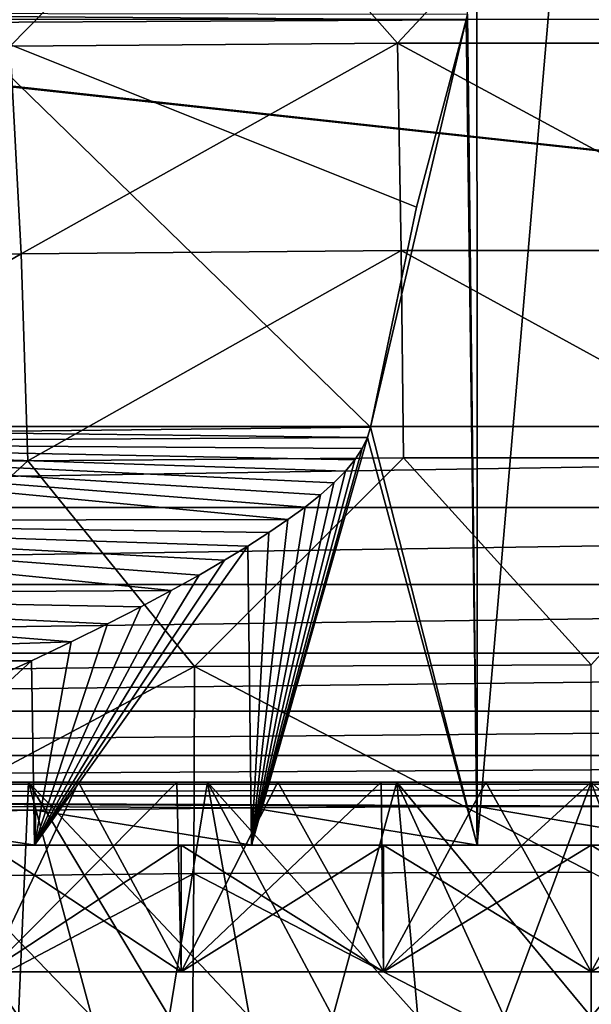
# Model space of a CAD drawing. Header units: metres. Extents: x -109 to 109, y -63 to 140.
# Tile 247 of 480: x -4.52 to 0, y 4.74 to 12.53. Entities that reach past the tile are written whole.
import ezdxf

# ---------------------------------------------------------------- set-up
doc = ezdxf.new("R2010")
doc.units = ezdxf.units.M
doc.layers.add('solid_502308_SW0001', color=7, linetype='CONTINUOUS')

msp = doc.modelspace()

# ---------------------------------------------------------------- linework, layer by layer
at = {"layer": 'solid_502308_SW0001'}
for points in [[(6.106048, 21.457977, -17.78966), (24.23427, 5.269184, -17.373793), (-24.237686, 1.46148, -17.275978)], [(4.71253, 20.616924, -17.768055), (6.106048, 21.457977, -17.78966), (-24.237686, 1.46148, -17.275978)], [(3.205869, 20.001402, -17.752243), (4.71253, 20.616924, -17.768055), (-24.237686, 1.46148, -17.275978)], [(-4.71253, 20.616924, -17.768055), (-3.205869, 20.001402, -17.752243), (-24.237686, 1.46148, -17.275978)], [(1.622673, 19.626163, -17.742603), (3.205869, 20.001402, -17.752243), (-24.237686, 1.46148, -17.275978)], [(-3.205869, 20.001402, -17.752243), (-1.622673, 19.626163, -17.742603), (-24.237686, 1.46148, -17.275978)], [(0, 19.5, -17.739363), (1.622673, 19.626163, -17.742603), (-24.237686, 1.46148, -17.275978)], [(-1.622673, 19.626163, -17.742603), (0, 19.5, -17.739363), (-24.237686, 1.46148, -17.275978)], [(-0.903046, 6, 14.164496), (-0.979348, 12.569475, 14.158223), (-0.906613, 16.5, 14.164207)], [(-0.903046, 6, 14.164496), (-0.906613, 16.5, 14.164207), (0, 16.5, 14.2)], [(-0.903046, 6, 14.164496), (0, 16.5, 14.2), (0.903046, 6, 14.164496)], [(-4.596497, 12.31687, 17.519176), (-2.973882, 13.973411, 17.587603), (-5.944992, 13.94313, 17.557623)], [(-4.596497, 12.31687, 17.519176), (-1.532786, 12.341254, 17.551485), (-2.973882, 13.973411, 17.587603)], [(-1.532786, 12.341254, 17.551485), (-0.000007, 13.983481, 17.597651), (-2.973882, 13.973411, 17.587603)], [(-1.532786, 12.341254, 17.551485), (1.532769, 12.341255, 17.551485), (-0.000007, 13.983481, 17.597651)], [(1.532769, 12.341255, 17.551485), (2.973868, 13.973412, 17.587603), (-0.000007, 13.983481, 17.597651)], [(-10.093799, 12.594308, -14.160843), (-20.089565, 9.311624, -14.076515), (20.089565, 9.311624, -14.076515)], [(-10.093799, 12.594308, -14.160843), (20.089565, 9.311624, -14.076515), (-9.41083, 12.527102, -14.159117)], [(-0.988508, 12.526186, 14.157436), (-5.035206, 12.503662, 14.116011), (-9.277459, 12.583986, 14.017711)], [(-0.979348, 12.569475, 14.158223), (-0.988508, 12.526186, 14.157436), (-9.277459, 12.583986, 14.017711)], [(-0.903046, 6, 14.164496), (-0.988508, 12.526186, 14.157436), (-0.979348, 12.569475, 14.158223)], [(20.089565, 9.311624, -14.076515), (9.41083, 12.527102, -14.159117), (-9.41083, 12.527102, -14.159117)], [(-5.035206, 12.503662, 14.116011), (-1.745734, 9.306557, 14.066724), (-5.293649, 9.265319, 13.986965)], [(-1.382806, 11.044317, 14.11656), (-5.035206, 12.503662, 14.116011), (-0.988508, 12.526186, 14.157436)], [(-1.382806, 11.044317, 14.11656), (-1.745734, 9.306557, 14.066724), (-5.035206, 12.503662, 14.116011)], [(-0.903046, 6, 14.164496), (-1.745734, 9.306557, 14.066724), (-0.988508, 12.526186, 14.157436)], [(-1.382806, 11.044317, 14.11656), (-0.988508, 12.526186, 14.157436), (-1.745734, 9.306557, 14.066724)], [(-7.510158, 10.626693, 17.377934), (-4.51018, 10.67693, 17.464449), (-4.596497, 12.31687, 17.519176)], [(-4.51018, 10.67693, 17.464449), (-1.532786, 12.341254, 17.551485), (-4.596497, 12.31687, 17.519176)], [(-4.51018, 10.67693, 17.464449), (-1.504079, 10.701986, 17.507969), (-1.532786, 12.341254, 17.551485)], [(1.504064, 10.701986, 17.507969), (1.532769, 12.341255, 17.551485), (-1.532786, 12.341254, 17.551485)], [(-1.504079, 10.701986, 17.507969), (1.504064, 10.701986, 17.507969), (-1.532786, 12.341254, 17.551485)], [(-7.419385, 8.988903, 17.296459), (-4.51018, 10.67693, 17.464449), (-7.510158, 10.626693, 17.377934)], [(-7.419385, 8.988903, 17.296459), (-4.456114, 9.038246, 17.408112), (-4.51018, 10.67693, 17.464449)], [(-4.456114, 9.038246, 17.408112), (-1.504079, 10.701986, 17.507969), (-4.51018, 10.67693, 17.464449)], [(-4.456114, 9.038246, 17.408112), (-1.486116, 9.062858, 17.464272), (-1.504079, 10.701986, 17.507969)], [(1.486125, 9.062858, 17.464272), (1.504064, 10.701986, 17.507969), (-1.504079, 10.701986, 17.507969)], [(-1.486116, 9.062858, 17.464272), (1.486125, 9.062858, 17.464272), (-1.504079, 10.701986, 17.507969)], [(20.089565, 9.311624, -14.076515), (-20.089565, 9.311624, -14.076515), (-20.069481, 8.670369, -13.990245)], [(20.069481, 8.670369, -13.990245), (20.089565, 9.311624, -14.076515), (-20.069481, 8.670369, -13.990245)], [(-1.769444, 9.223571, 14.063057), (-8.786208, 9.18402, 13.829018), (-5.293649, 9.265319, 13.986965)], [(-1.769444, 9.223571, 14.063057), (-5.293649, 9.265319, 13.986965), (-1.745734, 9.306557, 14.066724)], [(-0.903046, 6, 14.164496), (-1.769444, 9.223571, 14.063057), (-1.745734, 9.306557, 14.066724)], [(-1.769444, 9.223571, 14.063057), (-1.811107, 9.136173, 14.056491), (-8.786208, 9.18402, 13.829018)], [(-2.686772, 6, 13.881739), (-1.811107, 9.136173, 14.056491), (-1.769444, 9.223571, 14.063057)], [(-2.686772, 6, 13.881739), (-1.769444, 9.223571, 14.063057), (-0.903046, 6, 14.164496)], [(-2.39933, 8.574709, 13.94692), (-8.78281, 8.565767, 13.722734), (-8.786208, 9.18402, 13.829018)], [(-2.263413, 8.674043, 13.97506), (-2.39933, 8.574709, 13.94692), (-8.786208, 9.18402, 13.829018)], [(-2.142419, 8.770419, 13.998674), (-2.263413, 8.674043, 13.97506), (-8.786208, 9.18402, 13.829018)], [(-2.036317, 8.864373, 14.018278), (-2.142419, 8.770419, 13.998674), (-8.786208, 9.18402, 13.829018)], [(-1.945301, 8.956475, 14.034276), (-2.036317, 8.864373, 14.018278), (-8.786208, 9.18402, 13.829018)], [(-1.869911, 9.047101, 14.046957), (-1.945301, 8.956475, 14.034276), (-8.786208, 9.18402, 13.829018)], [(-1.811107, 9.136173, 14.056491), (-1.869911, 9.047101, 14.046957), (-8.786208, 9.18402, 13.829018)], [(-2.686772, 6, 13.881739), (-1.869911, 9.047101, 14.046957), (-1.811107, 9.136173, 14.056491)], [(-6.27207, 7.37478, 17.27071), (-4.456114, 9.038246, 17.408112), (-7.419385, 8.988903, 17.296459)], [(-6.27207, 7.37478, 17.27071), (-3.138979, 7.413776, 17.389416), (-4.456114, 9.038246, 17.408112)], [(-3.138979, 7.413776, 17.389416), (-1.486116, 9.062858, 17.464272), (-4.456114, 9.038246, 17.408112)], [(-3.138979, 7.413776, 17.389416), (0.00001, 7.426744, 17.429216), (-1.486116, 9.062858, 17.464272)], [(-2.686772, 6, 13.881739), (-1.945301, 8.956475, 14.034276), (-1.869911, 9.047101, 14.046957)], [(0.00001, 7.426744, 17.429216), (1.486125, 9.062858, 17.464272), (-1.486116, 9.062858, 17.464272)], [(-2.686772, 6, 13.881739), (-2.036317, 8.864373, 14.018278), (-1.945301, 8.956475, 14.034276)], [(-2.686772, 6, 13.881739), (-2.142419, 8.770419, 13.998674), (-2.036317, 8.864373, 14.018278)], [(-2.686772, 6, 13.881739), (-2.263413, 8.674043, 13.97506), (-2.142419, 8.770419, 13.998674)], [(20.069481, 8.670369, -13.990245), (-20.069481, 8.670369, -13.990245), (-20.051683, 8.062531, -13.768484)], [(20.051683, 8.062531, -13.768484), (20.069481, 8.670369, -13.990245), (-20.051683, 8.062531, -13.768484)], [(-2.686772, 6, 13.881739), (-2.39933, 8.574709, 13.94692), (-2.263413, 8.674043, 13.97506)], [(-2.39933, 8.574709, 13.94692), (-2.550498, 8.471838, 13.913606), (-8.78281, 8.565767, 13.722734)], [(-3.322492, 8.013768, 13.709589), (-8.776311, 7.982039, 13.489606), (-8.78281, 8.565767, 13.722734)], [(-3.102356, 8.136342, 13.773635), (-3.322492, 8.013768, 13.709589), (-8.78281, 8.565767, 13.722734)], [(-2.901109, 8.2532, 13.828053), (-3.102356, 8.136342, 13.773635), (-8.78281, 8.565767, 13.722734)], [(-2.717495, 8.364852, 13.87431), (-2.901109, 8.2532, 13.828053), (-8.78281, 8.565767, 13.722734)], [(-2.550498, 8.471838, 13.913606), (-2.717495, 8.364852, 13.87431), (-8.78281, 8.565767, 13.722734)], [(-2.686772, 6, 13.881739), (-2.550498, 8.471838, 13.913606), (-2.39933, 8.574709, 13.94692)], [(-2.686772, 6, 13.881739), (-2.717495, 8.364852, 13.87431), (-2.550498, 8.471838, 13.913606)], [(-4.404042, 6, 13.323285), (-2.901109, 8.2532, 13.828053), (-2.717495, 8.364852, 13.87431)], [(-4.404042, 6, 13.323285), (-2.717495, 8.364852, 13.87431), (-2.686772, 6, 13.881739)], [(-4.404042, 6, 13.323285), (-3.102356, 8.136342, 13.773635), (-2.901109, 8.2532, 13.828053)], [(-4.404042, 6, 13.323285), (-3.322492, 8.013768, 13.709589), (-3.102356, 8.136342, 13.773635)], [(20.051683, 8.062531, -13.768484), (-20.051683, 8.062531, -13.768484), (-20.037088, 7.517795, -13.422681)], [(20.037088, 7.517795, -13.422681), (20.051683, 8.062531, -13.768484), (-20.037088, 7.517795, -13.422681)], [(-3.322492, 8.013768, 13.709589), (-3.563026, 7.885015, 13.634114), (-8.776311, 7.982039, 13.489606)], [(-4.112578, 7.607617, 13.439492), (-8.766969, 7.459087, 13.139522), (-8.776311, 7.982039, 13.489606)], [(-3.825711, 7.749711, 13.544995), (-4.112578, 7.607617, 13.439492), (-8.776311, 7.982039, 13.489606)], [(-3.563026, 7.885015, 13.634114), (-3.825711, 7.749711, 13.544995), (-8.776311, 7.982039, 13.489606)], [(-4.404042, 6, 13.323285), (-3.563026, 7.885015, 13.634114), (-3.322492, 8.013768, 13.709589)], [(-4.404042, 6, 13.323285), (-3.825711, 7.749711, 13.544995), (-3.563026, 7.885015, 13.634114)], [(-4.404042, 6, 13.323285), (-4.112578, 7.607617, 13.439492), (-3.825711, 7.749711, 13.544995)], [(-4.112578, 7.607617, 13.439492), (-4.426033, 7.458688, 13.314153), (-8.766969, 7.459087, 13.139522)], [(-4.404042, 6, 13.323285), (-4.426033, 7.458688, 13.314153), (-4.112578, 7.607617, 13.439492)], [(20.037088, 7.517795, -13.422681), (-20.037088, 7.517795, -13.422681), (-20.026165, 7.060392, -12.969369)], [(20.026165, 7.060392, -12.969369), (20.037088, 7.517795, -13.422681), (-20.026165, 7.060392, -12.969369)], [(-4.426033, 7.458688, 13.314153), (-4.768714, 7.303282, 13.164672), (-8.766969, 7.459087, 13.139522)], [(-3.138979, 7.413776, 17.389416), (-6.278796, 5.742037, 17.192263), (-3.14265, 5.7762, 17.338181)], [(-6.27207, 7.37478, 17.27071), (-6.278796, 5.742037, 17.192263), (-3.138979, 7.413776, 17.389416)], [(-6.012833, 6, 12.502851), (-4.768714, 7.303282, 13.164672), (-4.426033, 7.458688, 13.314153)], [(-6.012833, 6, 12.502851), (-4.426033, 7.458688, 13.314153), (-4.404042, 6, 13.323285)], [(-3.138979, 7.413776, 17.389416), (-3.14265, 5.7762, 17.338181), (0.000001, 5.78756, 17.387108)], [(-3.138979, 7.413776, 17.389416), (0.000001, 5.78756, 17.387108), (0.00001, 7.426744, 17.429216)], [(20.026165, 7.060392, -12.969369), (-20.026165, 7.060392, -12.969369), (-20.019054, 6.709784, -12.427914)], [(20.019054, 6.709784, -12.427914), (20.026165, 7.060392, -12.969369), (-20.019054, 6.709784, -12.427914)], [(20.019054, 6.709784, -12.427914), (-20.019054, 6.709784, -12.427914), (-20.016064, 6.4826, -11.822351)], [(20.016064, 6.4826, -11.822351), (20.019054, 6.709784, -12.427914), (-20.016064, 6.4826, -11.822351)], [(20.016064, 6.4826, -11.822351), (-20.017191, 6.390491, -11.182203), (20.017191, 6.390491, -11.182203)], [(20.016064, 6.4826, -11.822351), (-20.016064, 6.4826, -11.822351), (-20.017191, 6.390491, -11.182203)], [(-4.450069, 6.5, 10.923097), (-5.742921, 6.5, 10.07844), (-4.806162, 6.5, 11.580982)], [(-5.742921, 6.5, -4.67844), (-4.450069, 6.5, -5.523097), (-5.522937, 6.5, -5.753873)], [(-3.95, 4.644084, -4.141601), (-4.450069, 6.5, -5.523097), (-5.742921, 6.5, -4.67844)], [(-4.531254, 4.644084, -3.771301), (-3.95, 4.644084, -4.141601), (-5.742921, 6.5, -4.67844)], [(-4.531254, 4.644084, 9.171301), (-5.742921, 6.5, 10.07844), (-4.450069, 6.5, 10.923097)], [(-4.450069, 6.5, -5.523097), (-4.806162, 6.5, -6.180983), (-5.522937, 6.5, -5.753873)], [(-4.05631, 6.5, -6.547535), (-4.7669, 5, -6.655569), (-4.806162, 6.5, -6.180983)], [(-4.806162, 6.5, 11.580982), (-4.7669, 5, 12.055569), (-4.05631, 6.5, 11.947536)], [(-4.450069, 6.5, 10.923097), (-4.806162, 6.5, 11.580982), (-4.05631, 6.5, 11.947536)], [(-4.450069, 6.5, -5.523097), (-4.05631, 6.5, -6.547535), (-4.806162, 6.5, -6.180983)], [(-3.27883, 6.5, -6.850933), (-3.244678, 5, -7.286093), (-4.7669, 5, -6.655569)], [(-3.27883, 6.5, -6.850933), (-4.7669, 5, -6.655569), (-4.05631, 6.5, -6.547535)], [(-4.05631, 6.5, 11.947536), (-4.7669, 5, 12.055569), (-3.244678, 5, 12.686093)], [(-3.95, 4.644084, 9.5416), (-4.531254, 4.644084, 9.171301), (-4.450069, 6.5, 10.923097)], [(-4.450069, 6.5, 10.923097), (-4.05631, 6.5, 11.947536), (-3.27883, 6.5, 12.250933)], [(-3.035912, 6.5, 11.543394), (-4.450069, 6.5, 10.923097), (-3.27883, 6.5, 12.250933)], [(-4.450069, 6.5, -5.523097), (-3.035912, 6.5, -6.143394), (-4.05631, 6.5, -6.547535)], [(-2.701959, 4.644084, -4.723572), (-3.035912, 6.5, -6.143394), (-4.450069, 6.5, -5.523097)], [(-3.338684, 4.644084, -4.459832), (-2.701959, 4.644084, -4.723572), (-4.450069, 6.5, -5.523097)], [(-3.95, 4.644084, -4.141601), (-3.338684, 4.644084, -4.459832), (-4.450069, 6.5, -5.523097)], [(-3.338684, 4.644084, 9.859832), (-4.450069, 6.5, 10.923097), (-3.035912, 6.5, 11.543394)], [(-3.338684, 4.644084, 9.859832), (-3.95, 4.644084, 9.5416), (-4.450069, 6.5, 10.923097)], [(-4.05631, 6.5, 11.947536), (-3.244678, 5, 12.686093), (-3.27883, 6.5, 12.250933)], [(-3.035912, 6.5, -6.143394), (-3.27883, 6.5, -6.850933), (-4.05631, 6.5, -6.547535)], [(-2.701959, 4.644084, 10.123571), (-3.338684, 4.644084, 9.859832), (-3.035912, 6.5, 11.543394)], [(-2.479108, 6.5, -7.089011), (-3.244678, 5, -7.286093), (-3.27883, 6.5, -6.850933)], [(-3.27883, 6.5, 12.250933), (-3.244678, 5, 12.686093), (-2.479108, 6.5, 12.489011)], [(-3.035912, 6.5, 11.543394), (-3.27883, 6.5, 12.250933), (-2.479108, 6.5, 12.489011)], [(-3.035912, 6.5, -6.143394), (-2.479108, 6.5, -7.089011), (-3.27883, 6.5, -6.850933)], [(-1.66208, 6.5, -7.26035), (-1.642562, 5, -7.670728), (-3.244678, 5, -7.286093)], [(-1.66208, 6.5, -7.26035), (-3.244678, 5, -7.286093), (-2.479108, 6.5, -7.089011)], [(-2.479108, 6.5, 12.489011), (-3.244678, 5, 12.686093), (-1.642562, 5, 13.070727)], [(-3.035912, 6.5, 11.543394), (-2.479108, 6.5, 12.489011), (-1.66208, 6.5, 12.66035)], [(-1.538985, 6.5, 11.92247), (-3.035912, 6.5, 11.543394), (-1.66208, 6.5, 12.66035)], [(-3.035912, 6.5, -6.143394), (-1.538985, 6.5, -6.52247), (-2.479108, 6.5, -7.089011)], [(-1.371821, 4.644084, -5.079981), (-1.538985, 6.5, -6.52247), (-3.035912, 6.5, -6.143394)], [(-2.04467, 4.644084, -4.930814), (-1.371821, 4.644084, -5.079981), (-3.035912, 6.5, -6.143394)], [(-2.701959, 4.644084, -4.723572), (-2.04467, 4.644084, -4.930814), (-3.035912, 6.5, -6.143394)], [(-2.04467, 4.644084, 10.330814), (-3.035912, 6.5, 11.543394), (-1.538985, 6.5, 11.92247)], [(-2.04467, 4.644084, 10.330814), (-2.701959, 4.644084, 10.123571), (-3.035912, 6.5, 11.543394)], [(-2.479108, 6.5, 12.489011), (-1.642562, 5, 13.070727), (-1.66208, 6.5, 12.66035)], [(-1.538985, 6.5, -6.52247), (-1.66208, 6.5, -7.26035), (-2.479108, 6.5, -7.089011)], [(-1.371821, 4.644084, 10.479981), (-2.04467, 4.644084, 10.330814), (-1.538985, 6.5, 11.92247)], [(-0.834092, 6.5, -7.363567), (-1.642562, 5, -7.670728), (-1.66208, 6.5, -7.26035)], [(-1.66208, 6.5, 12.66035), (-1.642562, 5, 13.070727), (-0.834092, 6.5, 12.763567)], [(-1.538985, 6.5, 11.92247), (-1.66208, 6.5, 12.66035), (-0.834092, 6.5, 12.763567)], [(-1.538985, 6.5, -6.52247), (-0.834092, 6.5, -7.363567), (-1.66208, 6.5, -7.26035)], [(-0.834092, 6.5, 12.763567), (-1.642562, 5, 13.070727), (0, 5, 13.2)], [(0, 6.5, -7.398076), (0, 5, -7.8), (-1.642562, 5, -7.670728)], [(0, 6.5, -7.398076), (-1.642562, 5, -7.670728), (-0.834092, 6.5, -7.363567)], [(-1.538985, 6.5, 11.92247), (-0.834092, 6.5, 12.763567), (0, 6.5, 12.798077)], [(-1.538985, 6.5, 11.92247), (0, 6.5, 12.798077), (0, 6.5, 12.05)], [(-1.538985, 6.5, -6.52247), (0, 6.5, -6.65), (-0.834092, 6.5, -7.363567)], [(-0.68853, 4.644084, 10.569938), (-1.538985, 6.5, 11.92247), (0, 6.5, 12.05)], [(0, 4.644084, -5.2), (0, 6.5, -6.65), (-1.538985, 6.5, -6.52247)], [(-0.68853, 4.644084, -5.169938), (0, 4.644084, -5.2), (-1.538985, 6.5, -6.52247)], [(-1.371821, 4.644084, -5.079981), (-0.68853, 4.644084, -5.169938), (-1.538985, 6.5, -6.52247)], [(-0.68853, 4.644084, 10.569938), (-1.371821, 4.644084, 10.479981), (-1.538985, 6.5, 11.92247)], [(-0.834092, 6.5, 12.763567), (0, 5, 13.2), (0, 6.5, 12.798077)], [(0, 6.5, -6.65), (0, 6.5, -7.398076), (-0.834092, 6.5, -7.363567)], [(0, 4.644084, 10.6), (-0.68853, 4.644084, 10.569938), (0, 6.5, 12.05)], [(0, 6.5, 12.798077), (0, 5, 13.2), (1.642562, 5, 13.070727)], [(0.834092, 6.5, 12.763567), (0, 6.5, 12.798077), (1.642562, 5, 13.070727)], [(0.834092, 6.5, -7.363567), (1.642562, 5, -7.670728), (0, 5, -7.8)], [(0.834092, 6.5, -7.363567), (0, 5, -7.8), (0, 6.5, -7.398076)], [(0, 6.5, 12.05), (0, 6.5, 12.798077), (0.834092, 6.5, 12.763567)], [(1.538985, 6.5, -6.52247), (0.834092, 6.5, -7.363567), (0, 6.5, -7.398076)], [(0, 6.5, -6.65), (1.538985, 6.5, -6.52247), (0, 6.5, -7.398076)], [(1.538985, 6.5, 11.92247), (0, 6.5, 12.05), (0.834092, 6.5, 12.763567)], [(0, 4.644084, 10.6), (0, 6.5, 12.05), (1.538985, 6.5, 11.92247)], [(0.68853, 4.644084, 10.569938), (0, 4.644084, 10.6), (1.538985, 6.5, 11.92247)], [(0.68853, 4.644084, -5.169938), (1.538985, 6.5, -6.52247), (0, 6.5, -6.65)], [(0.68853, 4.644084, -5.169938), (0, 6.5, -6.65), (0, 4.644084, -5.2)], [(0.900671, 6.306068, -8.764635), (20.017191, 6.390491, -11.182203), (-20.017191, 6.390491, -11.182203)], [(-0.900671, 6.306068, -8.764635), (0.900671, 6.306068, -8.764635), (-20.017191, 6.390491, -11.182203)], [(-2.680897, 6.296238, -8.483146), (-0.900671, 6.306068, -8.764635), (-20.017191, 6.390491, -11.182203)], [(-4.395939, 6.276804, -7.926626), (-2.680897, 6.296238, -8.483146), (-20.017191, 6.390491, -11.182203)], [(-6.001806, 6.248271, -7.109545), (-4.395939, 6.276804, -7.926626), (-20.017191, 6.390491, -11.182203)], [(-0.900944, 6, -8.764614), (-0.900671, 6.306068, -8.764635), (-2.680897, 6.296238, -8.483146)], [(-0.900944, 6, -8.764614), (0.900944, 6, -8.764614), (-0.900671, 6.306068, -8.764635)], [(0.900944, 6, -8.764614), (0.900671, 6.306068, -8.764635), (-0.900671, 6.306068, -8.764635)], [(-6.003076, 6, -7.108768), (-4.39706, 6, -7.926162), (-6.001806, 6.248271, -7.109545)], [(-4.39706, 6, -7.926162), (-4.395939, 6.276804, -7.926626), (-6.001806, 6.248271, -7.109545)], [(-4.39706, 6, -7.926162), (-2.681666, 6, -8.482962), (-4.395939, 6.276804, -7.926626)], [(-2.681666, 6, -8.482962), (-2.680897, 6.296238, -8.483146), (-4.395939, 6.276804, -7.926626)], [(-2.681666, 6, -8.482962), (-0.900944, 6, -8.764614), (-2.680897, 6.296238, -8.483146)], [(-3.24422, 6, 12.686205), (-6.012833, 6, 12.502851), (-4.404042, 6, 13.323285)], [(-3.24422, 6, 12.686205), (-4.767133, 6, 12.055455), (-6.012833, 6, 12.502851)], [(-1.643087, 6, -7.670607), (-4.39706, 6, -7.926162), (-6.003076, 6, -7.108768)], [(-3.24422, 6, -7.286205), (-1.643087, 6, -7.670607), (-6.003076, 6, -7.108768)], [(-4.767133, 6, -6.655455), (-3.24422, 6, -7.286205), (-6.003076, 6, -7.108768)], [(-3.244678, 5, -7.286093), (-3.24422, 6, -7.286205), (-4.767133, 6, -6.655455)], [(-4.7669, 5, -6.655569), (-3.244678, 5, -7.286093), (-4.767133, 6, -6.655455)], [(-4.7669, 5, 12.055569), (-4.767133, 6, 12.055455), (-3.24422, 6, 12.686205)], [(-3.244678, 5, 12.686093), (-4.7669, 5, 12.055569), (-3.24422, 6, 12.686205)], [(-4.404042, 6, 13.323285), (-2.686772, 6, 13.881739), (4.404042, 6, 13.323285)], [(0, 6, 13.2), (-4.404042, 6, 13.323285), (4.404042, 6, 13.323285)], [(-1.643087, 6, 13.070606), (-4.404042, 6, 13.323285), (0, 6, 13.2)], [(-1.643087, 6, 13.070606), (-3.24422, 6, 12.686205), (-4.404042, 6, 13.323285)], [(-4.39706, 6, -7.926162), (4.39706, 6, -7.926162), (2.681666, 6, -8.482962)], [(0, 6, -7.8), (4.39706, 6, -7.926162), (-4.39706, 6, -7.926162)], [(-4.39706, 6, -7.926162), (2.681666, 6, -8.482962), (-2.681666, 6, -8.482962)], [(-1.643087, 6, -7.670607), (0, 6, -7.8), (-4.39706, 6, -7.926162)], [(-3.244678, 5, -7.286093), (-1.642562, 5, -7.670728), (-3.24422, 6, -7.286205)], [(-3.244678, 5, 12.686093), (-3.24422, 6, 12.686205), (-1.643087, 6, 13.070606)], [(-1.642562, 5, 13.070727), (-3.244678, 5, 12.686093), (-1.643087, 6, 13.070606)], [(-1.642562, 5, -7.670728), (-1.643087, 6, -7.670607), (-3.24422, 6, -7.286205)], [(-2.686772, 6, 13.881739), (2.686772, 6, 13.881739), (4.404042, 6, 13.323285)], [(-2.686772, 6, 13.881739), (-0.903046, 6, 14.164496), (2.686772, 6, 13.881739)], [(-2.681666, 6, -8.482962), (2.681666, 6, -8.482962), (0.900944, 6, -8.764614)], [(-2.681666, 6, -8.482962), (0.900944, 6, -8.764614), (-0.900944, 6, -8.764614)], [(-1.642562, 5, 13.070727), (-1.643087, 6, 13.070606), (0, 6, 13.2)], [(0, 5, -7.8), (0, 6, -7.8), (-1.643087, 6, -7.670607)], [(-1.642562, 5, -7.670728), (0, 5, -7.8), (-1.643087, 6, -7.670607)], [(-1.642562, 5, 13.070727), (0, 6, 13.2), (0, 5, 13.2)], [(-0.903046, 6, 14.164496), (0.903046, 6, 14.164496), (2.686772, 6, 13.881739)], [(0, 6, -7.8), (1.643087, 6, -7.670607), (4.39706, 6, -7.926162)], [(1.643087, 6, 13.070606), (0, 6, 13.2), (4.404042, 6, 13.323285)], [(0, 5, 13.2), (0, 6, 13.2), (1.643087, 6, 13.070606)], [(1.642562, 5, 13.070727), (0, 5, 13.2), (1.643087, 6, 13.070606)], [(1.642562, 5, -7.670728), (1.643087, 6, -7.670607), (0, 6, -7.8)], [(0, 5, -7.8), (1.642562, 5, -7.670728), (0, 6, -7.8)], [(-6.307728, 4.112812, 17.11002), (-3.14265, 5.7762, 17.338181), (-6.278796, 5.742037, 17.192263)], [(-6.307728, 4.112812, 17.11002), (-3.157449, 4.139502, 17.28599), (-3.14265, 5.7762, 17.338181)], [(-3.157449, 4.139502, 17.28599), (-0.000007, 4.148375, 17.344999), (-3.14265, 5.7762, 17.338181)], [(-0.000007, 4.148375, 17.344999), (0.000001, 5.78756, 17.387108), (-3.14265, 5.7762, 17.338181)], [(-0.000007, 4.148375, 17.344999), (3.157434, 4.139502, 17.285992), (0.000001, 5.78756, 17.387108)], [(24.23427, 5.269184, -17.373793), (24.235979, 3.365574, -17.32489), (-24.237686, 1.46148, -17.275978)]]:
    msp.add_3dface(points, dxfattribs=at)

doc.saveas('drawing.dxf')
